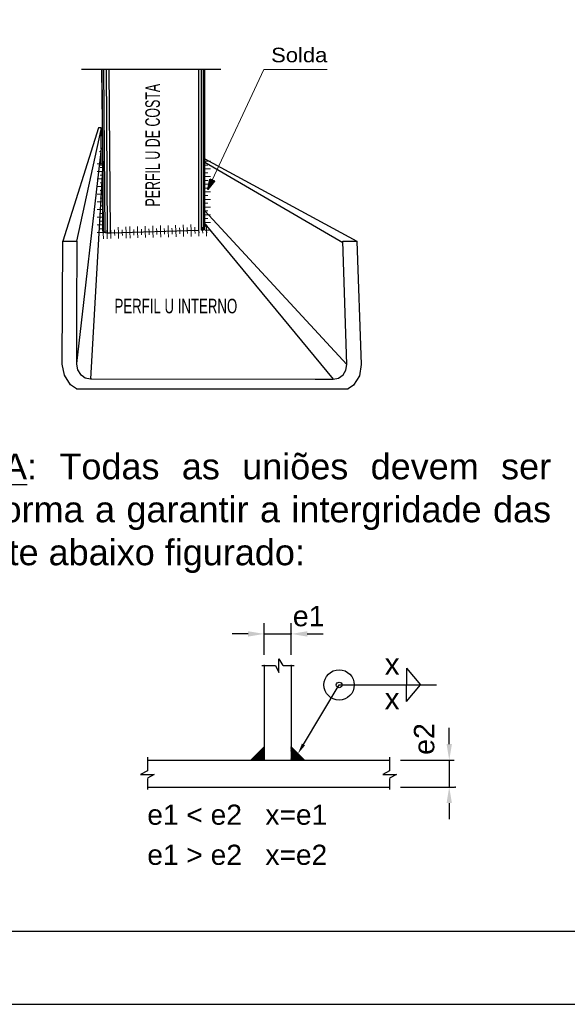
# Model space of a CAD drawing. Header units: millimetres. Extents: x 10 to 1250, y -62 to 528.
# Tile 514 of 656: x 603 to 611, y 469 to 482. Entities that reach past the tile are written whole.
import ezdxf
from ezdxf.enums import TextEntityAlignment as Align

# ---------------------------------------------------------------- set-up
doc = ezdxf.new("R2010")
doc.units = ezdxf.units.MM
doc.header["$LTSCALE"] = 0.05
doc.layers.add('0-CYPE1', color=2, linetype='Continuous', lineweight=18)
doc.layers.add('0-CYPE2', color=4, linetype='Continuous', lineweight=35)
for name, color, linetype in [('ConPlaCom_Detalhe_Solda', 2, 'Continuous'), ('ConPlaCom_Texto_Pilar', 7, 'Continuous'), ('FOLHA_PADRÃO', 7, 'Continuous'), ('SectionCutEdges', 7, 'Continuous')]:
    doc.layers.add(name, color=color, linetype=linetype)
doc.styles.add('Arial', font='arial.ttf')
doc.styles.add('CYPETXT', font='arial.ttf', dxfattribs={"height": 0.2})
doc.styles.add('RS_2.0', font='arial.ttf', dxfattribs={"height": 2})
doc.styles.get("Standard").update_dxf_attribs({"font": 'arial.ttf'})

# ---------------------------------------------------------------- blocks, each defined once
blk = doc.blocks.new('A1EST. 1500')
at = {"layer": 'FOLHA_PADRÃO', "color": 1, "linetype": 'Continuous'}
blk.add_line((0, 0), (150.008, 0), dxfattribs=at)
at = {"layer": 'FOLHA_PADRÃO', "color": 6, "linetype": 'Continuous'}
blk.add_lwpolyline([(149, 58.4), (149, 1), (1, 1), (1, 58.4), (149, 58.4)], dxfattribs=at)
blk = doc.blocks.new('*X4144')
at = {"color": 0}
for p, q in [((91600.1, 4750.3), (91476, 4874.4)), ((91476, 4873.1), (91476.6, 4873.7)), ((91476, 4871.8), (91477.3, 4873.1)), ((91598.8, 4750.3), (91476, 4873)), ((91476, 4870.5), (91478, 4872.4)), ((91476, 4869.1), (91478.6, 4871.8)), ((91597.5, 4750.3), (91476, 4871.7)), ((91476, 4867.8), (91479.3, 4871.1)), ((91476, 4866.5), (91480, 4870.4)), ((91596.1, 4750.3), (91476, 4870.4)), ((91476, 4865.1), (91480.6, 4869.8)), ((91476, 4863.8), (91481.3, 4869.1)), ((91594.8, 4750.3), (91476, 4869.1)), ((91476, 4862.5), (91481.9, 4868.4)), ((91476, 4861.2), (91482.6, 4867.8)), ((91593.5, 4750.3), (91476, 4867.7)), ((91476, 4859.8), (91483.3, 4867.1)), ((91476, 4858.5), (91483.9, 4866.4)), ((91592.2, 4750.3), (91476, 4866.4)), ((91476, 4857.2), (91484.6, 4865.8)), ((91476, 4855.9), (91485.3, 4865.1)), ((91590.8, 4750.3), (91476, 4865.1)), ((91476, 4854.5), (91485.9, 4864.5)), ((91476, 4853.2), (91486.6, 4863.8)), ((91589.5, 4750.3), (91476, 4863.8)), ((91476, 4851.9), (91487.2, 4863.1)), ((91476, 4850.6), (91487.9, 4862.5)), ((91588.2, 4750.3), (91476, 4862.4)), ((91476, 4849.2), (91488.6, 4861.8)), ((91476, 4847.9), (91489.2, 4861.1)), ((91586.9, 4750.3), (91476, 4861.1)), ((91476, 4846.6), (91489.9, 4860.5)), ((91476, 4845.3), (91490.6, 4859.8)), ((91585.5, 4750.3), (91476, 4859.8)), ((91476, 4843.9), (91491.2, 4859.2)), ((91476, 4842.6), (91491.9, 4858.5)), ((91584.2, 4750.3), (91476, 4858.5)), ((91476, 4841.3), (91492.6, 4857.8)), ((91476, 4840), (91493.2, 4857.2)), ((91582.9, 4750.3), (91476, 4857.1)), ((91476, 4838.6), (91493.9, 4856.5)), ((91476, 4837.3), (91494.5, 4855.8)), ((91581.6, 4750.3), (91476, 4855.8)), ((91476, 4836), (91495.2, 4855.2)), ((91476, 4834.7), (91495.9, 4854.5)), ((91580.2, 4750.3), (91476, 4854.5)), ((91476, 4833.3), (91496.5, 4853.9)), ((91476, 4832), (91497.2, 4853.2)), ((91578.9, 4750.3), (91476, 4853.2)), ((91476, 4830.7), (91497.9, 4852.5)), ((91476, 4829.4), (91498.5, 4851.9)), ((91577.6, 4750.3), (91476, 4851.8)), ((91476, 4828), (91499.2, 4851.2)), ((91476, 4826.7), (91499.8, 4850.5)), ((91576.3, 4750.3), (91476, 4850.5)), ((91476, 4825.4), (91500.5, 4849.9)), ((91476, 4824), (91501.2, 4849.2)), ((91574.9, 4750.3), (91476, 4849.2)), ((91476, 4822.7), (91501.8, 4848.5)), ((91476, 4821.4), (91502.5, 4847.9)), ((91573.6, 4750.3), (91476, 4847.8)), ((91476, 4820.1), (91503.2, 4847.2)), ((91476, 4818.7), (91503.8, 4846.6)), ((91572.3, 4750.3), (91476, 4846.5)), ((91476, 4817.4), (91504.5, 4845.9)), ((91476, 4816.1), (91505.1, 4845.2)), ((91571, 4750.3), (91476, 4845.2)), ((91476, 4814.8), (91505.8, 4844.6)), ((91476, 4813.4), (91506.5, 4843.9)), ((91569.6, 4750.3), (91476, 4843.9)), ((91476, 4812.1), (91507.1, 4843.2)), ((91476, 4810.8), (91507.8, 4842.6)), ((91568.3, 4750.3), (91476, 4842.5)), ((91476, 4809.5), (91508.5, 4841.9)), ((91476, 4808.1), (91509.1, 4841.3)), ((91567, 4750.3), (91476, 4841.2)), ((91476, 4806.8), (91509.8, 4840.6)), ((91476, 4805.5), (91510.5, 4839.9)), ((91565.6, 4750.3), (91476, 4839.9)), ((91476, 4804.2), (91511.1, 4839.3)), ((91476, 4802.8), (91511.8, 4838.6)), ((91564.3, 4750.3), (91476, 4838.6)), ((91476, 4801.5), (91512.4, 4837.9)), ((91476, 4800.2), (91513.1, 4837.3)), ((91563, 4750.3), (91476, 4837.2)), ((91476, 4798.9), (91513.8, 4836.6)), ((91476, 4797.5), (91514.4, 4836)), ((91561.7, 4750.3), (91476, 4835.9)), ((91476, 4796.2), (91515.1, 4835.3)), ((91476, 4794.9), (91515.8, 4834.6)), ((91560.3, 4750.3), (91476, 4834.6)), ((91476, 4793.6), (91516.4, 4834)), ((91476, 4792.2), (91517.1, 4833.3)), ((91559, 4750.3), (91476, 4833.3)), ((91476, 4790.9), (91517.7, 4832.6)), ((91476, 4789.6), (91518.4, 4832)), ((91557.7, 4750.3), (91476, 4831.9)), ((91476, 4788.2), (91519.1, 4831.3)), ((91476, 4786.9), (91519.7, 4830.6)), ((91556.4, 4750.3), (91476, 4830.6)), ((91476, 4785.6), (91520.4, 4830)), ((91476, 4784.3), (91521.1, 4829.3)), ((91555, 4750.3), (91476, 4829.3)), ((91476, 4782.9), (91521.7, 4828.7)), ((91476, 4781.6), (91522.4, 4828)), ((91553.7, 4750.3), (91476, 4828)), ((91476, 4780.3), (91523, 4827.3)), ((91476, 4779), (91523.7, 4826.7)), ((91552.4, 4750.3), (91476, 4826.6)), ((91476, 4777.6), (91524.4, 4826)), ((91476, 4776.3), (91525, 4825.3)), ((91551.1, 4750.3), (91476, 4825.3)), ((91476, 4775), (91525.7, 4824.7)), ((91476, 4773.7), (91526.4, 4824)), ((91549.7, 4750.3), (91476, 4824)), ((91476, 4772.3), (91527, 4823.4)), ((91476, 4771), (91527.7, 4822.7)), ((91548.4, 4750.3), (91476, 4822.7)), ((91476, 4769.7), (91528.3, 4822)), ((91476, 4768.4), (91529, 4821.4)), ((91547.1, 4750.3), (91476, 4821.3)), ((91476, 4767), (91529.7, 4820.7)), ((91476, 4765.7), (91530.3, 4820)), ((91545.8, 4750.3), (91476, 4820)), ((91476, 4764.4), (91531, 4819.4)), ((91476, 4763.1), (91531.7, 4818.7)), ((91544.4, 4750.3), (91476, 4818.7)), ((91476, 4761.7), (91532.3, 4818.1)), ((91476, 4760.4), (91533, 4817.4)), ((91543.1, 4750.3), (91476, 4817.4)), ((91476, 4759.1), (91533.7, 4816.7)), ((91476, 4757.8), (91534.3, 4816.1)), ((91541.8, 4750.3), (91476, 4816)), ((91476, 4756.4), (91535, 4815.4)), ((91476, 4755.1), (91535.6, 4814.7)), ((91540.5, 4750.3), (91476, 4814.7)), ((91476, 4753.8), (91536.3, 4814.1)), ((91476, 4752.5), (91537, 4813.4)), ((91539.1, 4750.3), (91476, 4813.4)), ((91476, 4751.1), (91537.6, 4812.8)), ((91537.8, 4750.3), (91476, 4812.1)), ((91536.5, 4750.3), (91476, 4810.7)), ((91535.2, 4750.3), (91476, 4809.4)), ((91533.8, 4750.3), (91476, 4808.1)), ((91532.5, 4750.3), (91476, 4806.7)), ((91531.2, 4750.3), (91476, 4805.4)), ((91529.8, 4750.3), (91476, 4804.1)), ((91528.5, 4750.3), (91476, 4802.8)), ((91527.2, 4750.3), (91476, 4801.4)), ((91525.9, 4750.3), (91476, 4800.1)), ((91524.5, 4750.3), (91476, 4798.8)), ((91523.2, 4750.3), (91476, 4797.5)), ((91521.9, 4750.3), (91476, 4796.1)), ((91520.6, 4750.3), (91476, 4794.8)), ((91519.2, 4750.3), (91476, 4793.5)), ((91517.9, 4750.3), (91476, 4792.2)), ((91516.6, 4750.3), (91476, 4790.8)), ((91515.3, 4750.3), (91476, 4789.5)), ((91513.9, 4750.3), (91476, 4788.2)), ((91512.6, 4750.3), (91476, 4786.9)), ((91511.3, 4750.3), (91476, 4785.5)), ((91510, 4750.3), (91476, 4784.2)), ((91508.6, 4750.3), (91476, 4782.9)), ((91507.3, 4750.3), (91476, 4781.6)), ((91506, 4750.3), (91476, 4780.2)), ((91504.7, 4750.3), (91476, 4778.9)), ((91503.3, 4750.3), (91476, 4777.6)), ((91502, 4750.3), (91476, 4776.3)), ((91500.7, 4750.3), (91476, 4774.9)), ((91499.4, 4750.3), (91476, 4773.6)), ((91498, 4750.3), (91476, 4772.3)), ((91496.7, 4750.3), (91476, 4771)), ((91495.4, 4750.3), (91476, 4769.6)), ((91494.1, 4750.3), (91476, 4768.3)), ((91476.5, 4750.3), (91538.3, 4812.1)), ((91477.8, 4750.3), (91539, 4811.4)), ((91479.1, 4750.3), (91539.6, 4810.8)), ((91480.4, 4750.3), (91540.3, 4810.1)), ((91481.8, 4750.3), (91540.9, 4809.4)), ((91483.1, 4750.3), (91541.6, 4808.8)), ((91484.4, 4750.3), (91542.3, 4808.1)), ((91485.7, 4750.3), (91542.9, 4807.4)), ((91487.1, 4750.3), (91543.6, 4806.8)), ((91488.4, 4750.3), (91544.3, 4806.1)), ((91489.7, 4750.3), (91544.9, 4805.5)), ((91491, 4750.3), (91545.6, 4804.8)), ((91492.4, 4750.3), (91546.2, 4804.1)), ((91493.7, 4750.3), (91546.9, 4803.5)), ((91495, 4750.3), (91547.6, 4802.8)), ((91496.3, 4750.3), (91548.2, 4802.1)), ((91497.7, 4750.3), (91548.9, 4801.5)), ((91499, 4750.3), (91549.6, 4800.8)), ((91500.3, 4750.3), (91550.2, 4800.2)), ((91501.6, 4750.3), (91550.9, 4799.5)), ((91503, 4750.3), (91551.6, 4798.8)), ((91504.3, 4750.3), (91552.2, 4798.2)), ((91505.6, 4750.3), (91552.9, 4797.5)), ((91507, 4750.3), (91553.5, 4796.8)), ((91508.3, 4750.3), (91554.2, 4796.2)), ((91509.6, 4750.3), (91554.9, 4795.5)), ((91510.9, 4750.3), (91555.5, 4794.9)), ((91512.3, 4750.3), (91556.2, 4794.2)), ((91513.6, 4750.3), (91556.9, 4793.5)), ((91514.9, 4750.3), (91557.5, 4792.9)), ((91516.2, 4750.3), (91558.2, 4792.2)), ((91517.6, 4750.3), (91558.8, 4791.5)), ((91518.9, 4750.3), (91559.5, 4790.9)), ((91520.2, 4750.3), (91560.2, 4790.2)), ((91521.5, 4750.3), (91560.8, 4789.5)), ((91522.9, 4750.3), (91561.5, 4788.9)), ((91524.2, 4750.3), (91562.2, 4788.2)), ((91525.5, 4750.3), (91562.8, 4787.6)), ((91526.8, 4750.3), (91563.5, 4786.9)), ((91528.2, 4750.3), (91564.1, 4786.2)), ((91529.5, 4750.3), (91564.8, 4785.6)), ((91530.8, 4750.3), (91565.5, 4784.9)), ((91532.1, 4750.3), (91566.1, 4784.2)), ((91533.5, 4750.3), (91566.8, 4783.6)), ((91534.8, 4750.3), (91567.5, 4782.9)), ((91536.1, 4750.3), (91568.1, 4782.3)), ((91537.4, 4750.3), (91568.8, 4781.6)), ((91538.8, 4750.3), (91569.5, 4780.9)), ((91540.1, 4750.3), (91570.1, 4780.3)), ((91541.4, 4750.3), (91570.8, 4779.6)), ((91542.7, 4750.3), (91571.4, 4778.9)), ((91544.1, 4750.3), (91572.1, 4778.3)), ((91545.4, 4750.3), (91572.8, 4777.6)), ((91546.7, 4750.3), (91573.4, 4777)), ((91548.1, 4750.3), (91574.1, 4776.3)), ((91549.4, 4750.3), (91574.8, 4775.6)), ((91550.7, 4750.3), (91575.4, 4775)), ((91552, 4750.3), (91576.1, 4774.3)), ((91553.4, 4750.3), (91576.7, 4773.6)), ((91554.7, 4750.3), (91577.4, 4773)), ((91556, 4750.3), (91578.1, 4772.3)), ((91557.3, 4750.3), (91578.7, 4771.7)), ((91558.7, 4750.3), (91579.4, 4771)), ((91560, 4750.3), (91580.1, 4770.3)), ((91561.3, 4750.3), (91580.7, 4769.7)), ((91562.6, 4750.3), (91581.4, 4769)), ((91564, 4750.3), (91582, 4768.3)), ((91492.7, 4750.3), (91476, 4767)), ((91491.4, 4750.3), (91476, 4765.6)), ((91490.1, 4750.3), (91476, 4764.3)), ((91488.7, 4750.3), (91476, 4763)), ((91487.4, 4750.3), (91476, 4761.7)), ((91486.1, 4750.3), (91476, 4760.3)), ((91484.8, 4750.3), (91476, 4759)), ((91483.4, 4750.3), (91476, 4757.7)), ((91482.1, 4750.3), (91476, 4756.4)), ((91480.8, 4750.3), (91476, 4755)), ((91479.5, 4750.3), (91476, 4753.7)), ((91478.1, 4750.3), (91476, 4752.4)), ((91476.8, 4750.3), (91476, 4751.1)), ((91565.3, 4750.3), (91582.7, 4767.7)), ((91566.6, 4750.3), (91583.4, 4767)), ((91567.9, 4750.3), (91584, 4766.3)), ((91569.3, 4750.3), (91584.7, 4765.7)), ((91570.6, 4750.3), (91585.4, 4765)), ((91571.9, 4750.3), (91586, 4764.4)), ((91573.2, 4750.3), (91586.7, 4763.7)), ((91574.6, 4750.3), (91587.3, 4763)), ((91575.9, 4750.3), (91588, 4762.4)), ((91577.2, 4750.3), (91588.7, 4761.7)), ((91578.5, 4750.3), (91589.3, 4761)), ((91579.9, 4750.3), (91590, 4760.4)), ((91581.2, 4750.3), (91590.7, 4759.7)), ((91582.5, 4750.3), (91591.3, 4759.1)), ((91583.8, 4750.3), (91592, 4758.4)), ((91585.2, 4750.3), (91592.7, 4757.7)), ((91586.5, 4750.3), (91593.3, 4757.1)), ((91587.8, 4750.3), (91594, 4756.4)), ((91589.2, 4750.3), (91594.6, 4755.7)), ((91590.5, 4750.3), (91595.3, 4755.1)), ((91591.8, 4750.3), (91596, 4754.4)), ((91593.1, 4750.3), (91596.6, 4753.8)), ((91594.5, 4750.3), (91597.3, 4753.1)), ((91595.8, 4750.3), (91598, 4752.4)), ((91597.1, 4750.3), (91598.6, 4751.8)), ((91598.4, 4750.3), (91599.3, 4751.1)), ((91599.8, 4750.3), (91599.9, 4750.4))]:
    blk.add_line(p, q, dxfattribs=at)

msp = doc.modelspace()

# ---------------------------------------------------------------- hatches: boundary and pattern name
at = {"layer": '0-CYPE2'}
msp.add_hatch(color=256, dxfattribs=at).paths.add_polyline_path([(605.8453, 479.8375), (605.8177, 479.6959), (605.9087, 479.8079)])

# ---------------------------------------------------------------- linework, layer by layer
for p, q in [((605.696, 479.0979), (605.6925, 479.1343)), ((605.801, 479.1006), (605.7975, 479.1371))]:
    msp.add_line(p, q)
at = {"layer": '0-CYPE1'}
for p, q in [((606.5852, 481.3404), (605.876, 479.8232)), ((606.5852, 481.3404), (607.4562, 481.3404)), ((604.2983, 480.048), (604.377, 480.048)), ((604.3376, 479.9955), (604.377, 479.9955)), ((605.8542, 480.0817), (605.7755, 480.0817)), ((605.8148, 480.0292), (605.7755, 480.0292)), ((604.2983, 479.943), (604.377, 479.943)), ((604.3376, 479.8905), (604.377, 479.8905)), ((605.8542, 479.9767), (605.7755, 479.9767)), ((605.8148, 479.9242), (605.7755, 479.9242)), ((605.8542, 479.8717), (605.7755, 479.8717)), ((604.2983, 479.838), (604.377, 479.838)), ((604.2983, 479.733), (604.377, 479.733)), ((604.3376, 479.7855), (604.377, 479.7855)), ((605.8148, 479.8192), (605.7755, 479.8192)), ((605.8542, 479.7667), (605.7755, 479.7667)), ((604.2983, 479.628), (604.377, 479.628)), ((604.3376, 479.6805), (604.377, 479.6805)), ((605.8148, 479.7142), (605.7755, 479.7142)), ((605.8542, 479.6617), (605.7755, 479.6617)), ((605.8148, 479.6092), (605.7755, 479.6092)), ((604.2983, 479.523), (604.377, 479.523)), ((604.3376, 479.5755), (604.377, 479.5755)), ((604.3376, 479.4705), (604.377, 479.4705)), ((605.8542, 479.5567), (605.7755, 479.5567)), ((605.8148, 479.5042), (605.7755, 479.5042)), ((605.8542, 479.4517), (605.7755, 479.4517)), ((604.2983, 479.418), (604.377, 479.418)), ((604.2983, 479.313), (604.377, 479.313)), ((604.3376, 479.3655), (604.377, 479.3655)), ((605.8148, 479.3992), (605.7755, 479.3992)), ((605.8542, 479.3467), (605.7755, 479.3467)), ((604.2983, 479.208), (604.377, 479.208)), ((604.3376, 479.2605), (604.377, 479.2605)), ((604.483, 479.1745), (604.4858, 479.0958)), ((604.588, 479.1781), (604.5907, 479.0994)), ((604.6929, 479.1818), (604.6956, 479.1031)), ((604.7454, 479.1836), (604.7481, 479.1049)), ((604.8503, 479.1872), (604.8531, 479.1085)), ((604.9553, 479.1908), (604.958, 479.1121)), ((605.0602, 479.1945), (605.0629, 479.1158)), ((605.1651, 479.1981), (605.1679, 479.1194)), ((605.2701, 479.2017), (605.2728, 479.123)), ((605.375, 479.2054), (605.3777, 479.1267)), ((605.48, 479.209), (605.4827, 479.1303)), ((605.5849, 479.2126), (605.5876, 479.1339)), ((605.6387, 479.1751), (605.6401, 479.1357)), ((605.6898, 479.2162), (605.6925, 479.1375)), ((605.7437, 479.1787), (605.745, 479.1394)), ((605.8148, 479.2942), (605.7755, 479.2942)), ((605.8542, 479.2417), (605.7755, 479.2417)), ((605.8148, 479.1892), (605.7755, 479.1892)), ((605.7948, 479.2199), (605.7975, 479.1412)), ((604.2983, 479.103), (604.377, 479.103)), ((604.3376, 479.1555), (604.377, 479.1555)), ((604.3828, 479.0178), (604.3807, 479.0965)), ((604.4319, 479.1333), (604.4333, 479.094)), ((604.4342, 479.0585), (604.4332, 479.0979)), ((604.4353, 479.0186), (604.4332, 479.0973)), ((604.4844, 479.1357), (604.4858, 479.0963)), ((604.4877, 479.0205), (604.4857, 479.0993)), ((604.4867, 479.0594), (604.4857, 479.0987)), ((604.5368, 479.1395), (604.5382, 479.1001)), ((604.5392, 479.0607), (604.5382, 479.1001)), ((604.5927, 479.0233), (604.5906, 479.102)), ((604.6418, 479.1406), (604.6432, 479.1012)), ((604.6441, 479.064), (604.6431, 479.1034)), ((604.6977, 479.0261), (604.6956, 479.1048)), ((604.7501, 479.0275), (604.7481, 479.1062)), ((604.7992, 479.146), (604.8006, 479.1067)), ((604.8016, 479.0682), (604.8006, 479.1076)), ((604.8551, 479.0302), (604.853, 479.1089)), ((604.9042, 479.1497), (604.9055, 479.1103)), ((604.9066, 479.071), (604.9055, 479.1103)), ((604.9601, 479.033), (604.958, 479.1117)), ((605.0091, 479.1533), (605.0105, 479.114)), ((605.0115, 479.0737), (605.0105, 479.1131)), ((605.065, 479.0357), (605.063, 479.1145)), ((605.114, 479.1569), (605.1154, 479.1176)), ((605.1165, 479.0765), (605.1154, 479.1159)), ((605.17, 479.0385), (605.1679, 479.1172)), ((605.219, 479.1606), (605.2203, 479.1212)), ((605.2214, 479.0793), (605.2204, 479.1186)), ((605.275, 479.0413), (605.2729, 479.12)), ((605.3239, 479.1642), (605.3253, 479.1248)), ((605.3264, 479.082), (605.3254, 479.1214)), ((605.3799, 479.044), (605.3779, 479.1228)), ((605.4288, 479.1678), (605.4302, 479.1285)), ((605.4314, 479.0848), (605.4303, 479.1241)), ((605.4849, 479.0468), (605.4828, 479.1255)), ((605.5338, 479.1714), (605.5351, 479.1321)), ((605.5363, 479.0875), (605.5353, 479.1269)), ((605.5899, 479.0496), (605.5878, 479.1283)), ((605.6413, 479.0903), (605.6403, 479.1297)), ((605.6948, 479.0523), (605.6927, 479.1311)), ((605.7463, 479.0931), (605.7452, 479.1324)), ((605.8542, 479.1367), (605.7755, 479.1367)), ((605.7998, 479.0551), (605.7977, 479.1338))]:
    msp.add_line(p, q, dxfattribs=at)
at = {"layer": '0-CYPE2'}
msp.add_lwpolyline([(605.8453, 479.8375), (605.8177, 479.6959), (605.9087, 479.8079)], close=True, dxfattribs=at)
msp.add_lwpolyline([(605.8453, 479.8375), (605.9087, 479.8079)], dxfattribs=at)
at = {"layer": 'ConPlaCom_Detalhe_Solda', "color": 1, "linetype": 'ByBlock'}
for p, q in [((606.5906, 473.3047), (606.5906, 473.7404)), ((606.9591, 473.3048), (606.9591, 473.7404)), ((606.3694, 473.593), (606.1483, 473.593)), ((606.5906, 473.593), (606.9591, 473.593)), ((607.1802, 473.593), (607.4013, 473.593)), ((609.129, 472.0804), (609.129, 472.3015)), ((608.458, 471.8593), (609.1955, 471.8593)), ((609.129, 471.8593), (609.129, 471.4907)), ((608.4581, 471.4907), (609.1955, 471.4907)), ((609.129, 471.2696), (609.129, 471.0485))]:
    msp.add_line(p, q, dxfattribs=at)
at = {"layer": 'ConPlaCom_Detalhe_Solda', "color": 1}
for p, q in [((606.7925, 473.2503), (606.8441, 473.1573)), ((606.7925, 473.0643), (606.7925, 473.2503)), ((606.5566, 473.1573), (606.7443, 473.1573)), ((606.7443, 473.1573), (606.7925, 473.0643)), ((606.8484, 473.1573), (607.0012, 473.1573)), ((606.4076, 471.8593), (606.5906, 472.0422)), ((607.1421, 471.8593), (606.9591, 472.0422)), ((604.9866, 471.9004), (604.9866, 471.7127)), ((608.3106, 471.9004), (608.3106, 471.7127)), ((604.9866, 471.7127), (604.8937, 471.6645)), ((604.8937, 471.6645), (605.0797, 471.6645)), ((605.0797, 471.6645), (604.9867, 471.6129)), ((604.9867, 471.6086), (604.9867, 471.4558)), ((608.3106, 471.7127), (608.2177, 471.6645)), ((608.2177, 471.6645), (608.4037, 471.6645)), ((608.4037, 471.6645), (608.3107, 471.6129)), ((608.3107, 471.6086), (608.3107, 471.4558))]:
    msp.add_line(p, q, dxfattribs=at)
at = {"layer": 'ConPlaCom_Detalhe_Solda', "color": 2}
for p, q in [((606.5906, 473.1573), (606.5906, 471.8593)), ((606.9591, 473.1573), (606.9591, 471.8593)), ((608.5429, 473.1218), (608.7362, 472.8926)), ((608.5429, 473.1218), (608.5429, 472.8926)), ((607.1287, 472.0748), (607.618, 472.8926)), ((607.618, 472.8926), (608.9555, 472.8926)), ((608.5429, 472.6634), (608.7362, 472.8926)), ((608.5429, 472.6634), (608.5429, 472.8926)), ((604.9866, 471.8593), (608.3106, 471.8593)), ((604.9867, 471.4907), (608.3107, 471.4907))]:
    msp.add_line(p, q, dxfattribs=at)
for radius in [0.2081, 0.0384]:
    msp.add_circle((607.618, 472.8926), radius, dxfattribs=at)
at = {"layer": 'ConPlaCom_Detalhe_Solda', "color": 0, "linetype": 'ByBlock'}
for p in [(606.9591, 473.593), (606.5906, 473.1573), (606.9591, 473.1573), (608.3106, 471.8593), (608.3107, 471.4907)]:
    msp.add_point(p, dxfattribs=at)
at = {"layer": 'ConPlaCom_Detalhe_Solda', "color": 1, "linetype": 'ByBlock'}
msp.add_point((609.21, 471.4907), dxfattribs=at)
for points in [[(606.3694, 473.6298), (606.3694, 473.5561), (606.5906, 473.593)], [(607.1802, 473.6298), (607.1802, 473.5561), (606.9591, 473.593)], [(609.0922, 472.0804), (609.1659, 472.0804), (609.129, 471.8593)], [(609.0922, 471.2696), (609.1659, 471.2696), (609.129, 471.4907)]]:
    msp.add_solid(points, dxfattribs=at)
at = {"layer": 'ConPlaCom_Detalhe_Solda', "color": 2}
msp.add_solid([(607.1498, 472.0622), (607.1077, 472.0874), (607.0531, 471.9483)], dxfattribs=at)
at = {"layer": 'SectionCutEdges'}
for p, q in [((604.0842, 481.3444), (605.9936, 481.3444)), ((604.374, 480.2362), (604.3609, 481.347)), ((604.3861, 479.1077), (604.3684, 481.347)), ((604.4083, 479.1019), (604.3908, 481.347)), ((604.4414, 479.0986), (604.4243, 481.347)), ((604.4806, 479.0982), (604.4641, 481.347)), ((605.6925, 479.1343), (605.6917, 481.347)), ((605.729, 479.1369), (605.7287, 481.347)), ((605.7574, 479.142), (605.7575, 481.347)), ((605.7739, 480.1163), (605.7741, 481.347)), ((605.7755, 480.1155), (605.7757, 481.347)), ((604.3181, 480.5405), (603.8258, 478.9839)), ((604.3509, 480.5407), (604.3181, 480.5405)), ((604.3509, 480.5407), (604.3188, 480.3913)), ((604.3521, 480.2661), (604.3509, 480.5407)), ((604.3188, 480.3913), (604.0162, 478.9838)), ((604.3521, 480.2661), (604.3463, 480.2154)), ((604.3546, 480.2538), (604.3521, 480.2661)), ((604.3463, 480.2154), (604.0136, 477.3037)), ((604.3411, 480.2097), (604.3339, 480.2201)), ((604.3517, 480.2028), (604.3411, 480.2097)), ((604.3534, 480.2025), (604.3517, 480.2028)), ((604.3541, 480.0207), (604.3534, 480.2025)), ((604.3748, 480.0544), (604.2081, 477.0952)), ((604.3787, 479.1151), (604.3748, 480.0544)), ((604.377, 480.0375), (604.377, 480.0818)), ((604.3786, 480.0384), (604.377, 480.0375)), ((604.3771, 479.3654), (604.377, 480.0375)), ((604.3786, 480.0384), (604.3786, 480.0827)), ((604.3786, 479.3671), (604.3786, 480.0384)), ((605.7738, 479.4008), (605.7739, 480.0721)), ((605.7739, 480.0721), (605.7739, 480.1163)), ((605.7739, 480.0721), (605.7754, 480.0712)), ((605.7754, 480.0712), (605.7755, 480.1155)), ((605.7754, 480.0712), (607.6682, 478.9643)), ((605.7754, 479.3991), (605.7754, 480.0712)), ((605.7755, 480.1155), (607.8601, 478.9828)), ((604.3771, 479.3654), (604.3786, 479.3671)), ((604.3771, 479.3286), (604.3771, 479.3654)), ((604.3787, 479.3303), (604.3771, 479.3286)), ((604.3771, 479.2829), (604.3771, 479.3286)), ((604.3787, 479.3303), (604.3786, 479.3671)), ((604.3787, 479.2847), (604.3787, 479.3303)), ((605.7754, 479.3991), (605.7738, 479.4008)), ((605.7738, 479.364), (605.7738, 479.4008)), ((605.7738, 479.364), (605.7754, 479.3622)), ((605.7738, 479.3184), (605.7738, 479.364)), ((605.7738, 479.3184), (605.7754, 479.3166)), ((605.7738, 479.2698), (605.7738, 479.3184)), ((607.7242, 477.2929), (605.7754, 479.3991)), ((605.7754, 479.3622), (605.7754, 479.3991)), ((605.7754, 479.3166), (605.7754, 479.3622)), ((605.7754, 479.268), (605.7754, 479.3166)), ((604.3787, 479.2847), (604.3771, 479.2829)), ((604.3771, 479.2343), (604.3771, 479.2829)), ((604.3787, 479.2362), (604.3771, 479.2343)), ((604.3771, 479.1897), (604.3771, 479.2343)), ((604.3787, 479.1916), (604.3771, 479.1897)), ((604.3771, 479.1225), (604.3771, 479.1897)), ((604.3787, 479.2362), (604.3787, 479.2847)), ((604.3787, 479.1916), (604.3787, 479.2362)), ((604.3787, 479.1151), (604.3787, 479.1916)), ((605.7738, 479.2698), (605.7754, 479.268)), ((605.7738, 479.2252), (605.7738, 479.2698)), ((605.7738, 479.2252), (605.7754, 479.2233)), ((605.7738, 479.1488), (605.7738, 479.2252)), ((605.7754, 479.2233), (605.7754, 479.268)), ((605.7754, 479.1562), (605.7754, 479.2233)), ((605.7754, 479.2233), (607.5371, 477.0908)), ((604.3787, 479.1151), (604.3771, 479.1225)), ((604.3781, 479.1709), (604.3808, 479.0922)), ((604.3787, 479.1151), (604.3861, 479.1077)), ((604.3951, 479.1083), (604.3787, 479.1151)), ((604.3861, 479.1077), (604.4083, 479.1019)), ((604.4235, 479.1032), (604.3951, 479.1083)), ((604.4083, 479.1019), (604.4414, 479.0986)), ((604.4414, 479.0986), (604.4806, 479.0987)), ((604.4806, 479.0982), (605.6925, 479.1343)), ((605.729, 479.1369), (605.7574, 479.142)), ((605.7574, 479.142), (605.7738, 479.1488)), ((605.7738, 479.1488), (605.7754, 479.1562)), ((603.8188, 477.2977), (603.8258, 478.9839)), ((603.8188, 477.2977), (603.8258, 478.9839)), ((603.8258, 478.9839), (604.0174, 478.9838)), ((603.8258, 478.9839), (604.0174, 478.9838)), ((604.0174, 478.9838), (604.0151, 477.9799)), ((604.0174, 478.9838), (604.0151, 477.9799)), ((607.7242, 477.2925), (607.6676, 478.9829)), ((607.6676, 478.9829), (607.8601, 478.9828)), ((607.8601, 478.9828), (607.9199, 477.2923)), ((604.0151, 477.9799), (604.0147, 477.7975)), ((604.0151, 477.9799), (604.0147, 477.7975)), ((604.0147, 477.7975), (604.0138, 477.4086)), ((604.0147, 477.7975), (604.0138, 477.4086)), ((603.8477, 477.1433), (603.8188, 477.2977)), ((603.8477, 477.1433), (603.8188, 477.2977)), ((604.0138, 477.4086), (604.0136, 477.2974)), ((604.0138, 477.4086), (604.0136, 477.2974)), ((604.0136, 477.2974), (604.0281, 477.2203)), ((604.0136, 477.2974), (604.0281, 477.2203)), ((607.712, 477.2152), (607.7242, 477.2925)), ((607.9199, 477.2923), (607.8957, 477.1375)), ((604.0281, 477.2203), (604.0702, 477.1544)), ((604.0281, 477.2203), (604.0702, 477.1544)), ((604.0702, 477.1544), (604.0907, 477.1402)), ((604.0702, 477.1544), (604.0907, 477.1402)), ((607.6094, 477.1056), (607.6718, 477.1493)), ((607.6718, 477.1493), (607.712, 477.2152)), ((603.9321, 477.0117), (603.8477, 477.1433)), ((603.9321, 477.0117), (603.8477, 477.1433)), ((604.013, 476.9552), (603.9321, 477.0117)), ((604.013, 476.9552), (603.9321, 477.0117)), ((604.0907, 477.1402), (604.1336, 477.1106)), ((604.0907, 477.1402), (604.1336, 477.1106)), ((604.1336, 477.1106), (604.2083, 477.0951)), ((604.1336, 477.1106), (604.2083, 477.0951)), ((604.2083, 477.0951), (604.2257, 477.0951)), ((604.2083, 477.0951), (604.2257, 477.0951)), ((604.2257, 477.0951), (607.2892, 477.0907)), ((607.2892, 477.0907), (607.4635, 477.0904)), ((607.4635, 477.0904), (607.535, 477.0903)), ((607.535, 477.0903), (607.6094, 477.1056)), ((607.8957, 477.1375), (607.815, 477.0059)), ((604.013, 476.9552), (607.7435, 476.9552)), ((607.815, 477.0059), (607.7435, 476.9552))]:
    msp.add_line(p, q, dxfattribs=at)

# ---------------------------------------------------------------- block references
msp.add_blockref('A1EST. 1500', (479.5318, 468.508))
at = {"layer": 'ConPlaCom_Detalhe_Solda', "color": 1, "yscale": 0.001474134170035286, "zscale": 0.001474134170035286}
for p, xscale in [((741.4385, 464.8568), -0.001474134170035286), ((472.1112, 464.8568), 0.001474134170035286)]:
    msp.add_blockref('*X4144', p, dxfattribs=dict(at, xscale=xscale))

# ---------------------------------------------------------------- texts
at = {"insert": (596.1878, 476.0688), "char_height": 0.3537923, "width": 14.295959, "attachment_point": 1, "style": 'Arial'}
msp.add_mtext('\\pxqj;{\\L\\C3;DETALHE SOLDA GENÉRICA\\l:\\C2; Todas as uniões devem ser feitas com solda contínua, de forma a garantir a intergridade das seções, conforme genericamente abaixo figurado:}', dxfattribs=at)
at = {"layer": '0-CYPE1', "style": 'CYPETXT'}
for s, width, p, p2 in [('Solda', 1.078929, (606.6852, 481.4404), (607.4562, 481.4404)), ('PERFIL U INTERNO', 0.649807, (604.5358, 477.9939), (606.2204, 477.9939))]:
    msp.add_text(s, height=0.2, dxfattribs=dict(at, width=width)).set_placement(p, p2, align=Align.FIT)
at = {"layer": '0-CYPE1', "style": 'CYPETXT', "width": 0.609521}
msp.add_text('PERFIL U DE COSTA', height=0.2, rotation=90, dxfattribs=at).set_placement((605.1587, 479.4596), (605.1587, 481.1442), align=Align.FIT)
at = {"layer": 'ConPlaCom_Detalhe_Solda', "color": 2}
for p in [(608.2426, 473.0317), (608.2426, 472.5565)]:
    msp.add_text('x', height=0.2948, dxfattribs=at).set_placement(p)
at = {"layer": 'ConPlaCom_Detalhe_Solda', "color": 2, "linetype": 'ByBlock', "insert": (607.2004, 473.8362), "char_height": 0.28009, "attachment_point": 5}
msp.add_mtext('\\A1;e1', dxfattribs=at)
at = {"layer": 'ConPlaCom_Detalhe_Solda', "color": 2, "linetype": 'ByBlock', "insert": (608.7859, 472.1505), "char_height": 0.28009, "attachment_point": 5, "rotation": 90}
msp.add_mtext('\\A1;e2', dxfattribs=at)
at = {"layer": 'ConPlaCom_Texto_Pilar', "color": 2, "style": 'RS_2.0'}
for s, p in [('e1 < e2   x=e1', (604.986, 470.9732)), ('e1 > e2   x=e2', (604.986, 470.4226))]:
    msp.add_text(s, height=0.2764, dxfattribs=at).set_placement(p)

doc.saveas('drawing.dxf')
